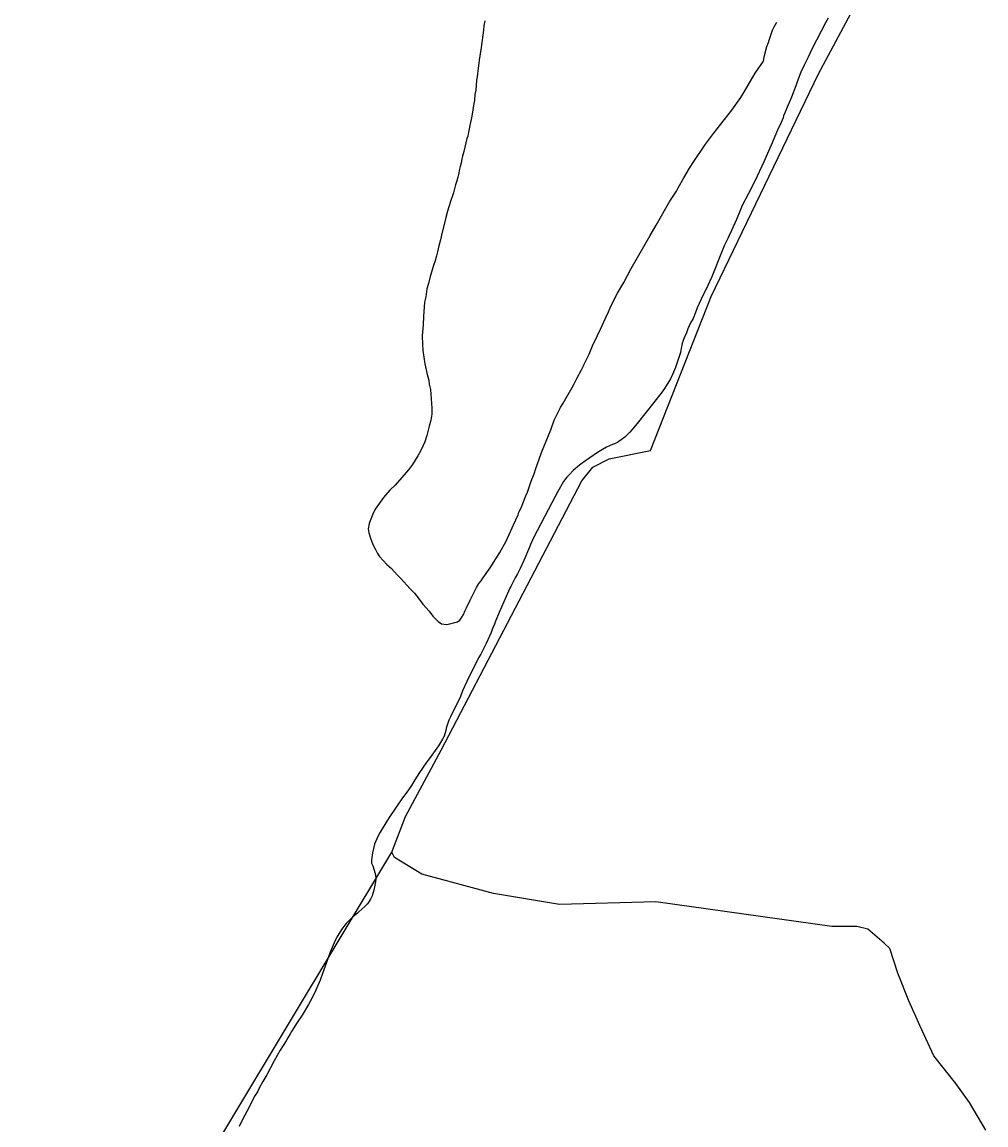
# Model space of a CAD drawing. Extents: x 3245246 to 3283090, y 806824 to 832173.
# Drawn here: x 3262803 to 3263900, y 814018 to 815273 of the extents above; entities that cross this region are included whole.
import ezdxf

# ---------------------------------------------------------------- set-up
doc = ezdxf.new("R2010")
doc.units = 0
doc.layers.add('V-SITE-VEGE', color=7, linetype='Continuous')
doc.layers.add('V-TOPO-SHOR', color=7, linetype='Continuous')

msp = doc.modelspace()

# ---------------------------------------------------------------- linework, layer by layer
at = {"layer": 'V-SITE-VEGE'}
for p, q in [((3263720.1, 815277.8), (3263717.3, 815272.6)), ((3263328.6, 815269.5), (3263328.2, 815264.2)), ((3263329.5, 815274.6), (3263328.6, 815269.5)), ((3263657.1, 815264.1), (3263658.8, 815267.8)), ((3263658.8, 815267.8), (3263661.8, 815273.3)), ((3263717.3, 815272.6), (3263702.2, 815243.2)), ((3263328.2, 815264.2), (3263325.6, 815244.5)), ((3263652.5, 815250.1), (3263653.2, 815252.9)), ((3263653.2, 815252.9), (3263654.8, 815257.1)), ((3263654.8, 815257.1), (3263657.1, 815264.1)), ((3263325.6, 815244.5), (3263323.3, 815229.9)), ((3263647.8, 815235.1), (3263650.6, 815245.7)), ((3263650.6, 815245.7), (3263652.5, 815250.1)), ((3263702.2, 815243.2), (3263699.4, 815237.5)), ((3263323.3, 815229.9), (3263323, 815226.4)), ((3263637.2, 815215.1), (3263646.7, 815228.8)), ((3263646.7, 815228.8), (3263647.8, 815235.1)), ((3263697.6, 815233.5), (3263692.9, 815224.4)), ((3263699.4, 815237.5), (3263697.6, 815233.5)), ((3263322.1, 815220.8), (3263320.9, 815211.1)), ((3263323, 815226.4), (3263322.1, 815220.8)), ((3263634.4, 815210.7), (3263637.2, 815215.1)), ((3263689.3, 815216.5), (3263684.9, 815205.4)), ((3263692.9, 815224.4), (3263689.3, 815216.5)), ((3263320.2, 815207.1), (3263319.3, 815196)), ((3263320.9, 815211.1), (3263320.2, 815207.1)), ((3263625.6, 815194.9), (3263634.4, 815210.7)), ((3263684.9, 815205.4), (3263683.4, 815200.7)), ((3263318.4, 815190.9), (3263317.7, 815184.2)), ((3263319.3, 815196), (3263318.4, 815190.9)), ((3263620.7, 815187.3), (3263625.6, 815194.9)), ((3263683.4, 815200.7), (3263678.5, 815187.7)), ((3263317, 815180.7), (3263314.9, 815166.1)), ((3263317.7, 815184.2), (3263317, 815180.7)), ((3263610.7, 815173.1), (3263620.7, 815187.3)), ((3263678.5, 815187.7), (3263673.6, 815176.6)), ((3263314.9, 815166.1), (3263314.2, 815162.6)), ((3263589.8, 815146.5), (3263610.7, 815173.1)), ((3263669.6, 815166.8), (3263668.9, 815164.3)), ((3263671.4, 815170.8), (3263669.6, 815166.8)), ((3263673.6, 815176.6), (3263671.4, 815170.8)), ((3263312.8, 815157.7), (3263310.9, 815148.2)), ((3263314.2, 815162.6), (3263312.8, 815157.7)), ((3263666.8, 815159.2), (3263662.6, 815150.4)), ((3263668.9, 815164.3), (3263666.8, 815159.2)), ((3263309.3, 815141), (3263305.6, 815126.2)), ((3263310.2, 815143.6), (3263309.3, 815141)), ((3263310.9, 815148.2), (3263310.2, 815143.6)), ((3263580.8, 815134.2), (3263589.8, 815146.5)), ((3263662.6, 815150.4), (3263655.4, 815133.2)), ((3263567.3, 815114.5), (3263580.8, 815134.2)), ((3263655.4, 815133.2), (3263646.9, 815114.1)), ((3263303.5, 815117.6), (3263302.6, 815112.9)), ((3263304.4, 815120.8), (3263303.5, 815117.6)), ((3263305.6, 815126.2), (3263304.4, 815120.8)), ((3263562.4, 815107), (3263567.3, 815114.5)), ((3263300.7, 815106), (3263299.8, 815099.9)), ((3263301.4, 815109), (3263300.7, 815106)), ((3263302.6, 815112.9), (3263301.4, 815109)), ((3263556.2, 815095.9), (3263562.4, 815107)), ((3263646.9, 815114.1), (3263636.7, 815092.1)), ((3263297.7, 815092.7), (3263296.3, 815088.1)), ((3263299.1, 815096.7), (3263297.7, 815092.7)), ((3263299.8, 815099.9), (3263299.1, 815096.7)), ((3263549.7, 815084.8), (3263556.2, 815095.9)), ((3263636.7, 815092.1), (3263629.6, 815078.1)), ((3263294, 815079.1), (3263290.5, 815069.1)), ((3263296.3, 815088.1), (3263294, 815079.1)), ((3263540.1, 815069.5), (3263547.6, 815080.8)), ((3263547.6, 815080.8), (3263549.7, 815084.8)), ((3263629.6, 815078.1), (3263622.3, 815064.7)), ((3263290.5, 815069.1), (3263287, 815058)), ((3263524.6, 815042.3), (3263540.1, 815069.5)), ((3263622.3, 815064.7), (3263615.8, 815048.8)), ((3263287, 815058), (3263285.4, 815051)), ((3263284, 815046.1), (3263281.2, 815034.3)), ((3263285.4, 815051), (3263284, 815046.1)), ((3263517.6, 815030.5), (3263524.6, 815042.3)), ((3263615.8, 815048.8), (3263610.3, 815036.1)), ((3263281.2, 815034.3), (3263279.3, 815025.5)), ((3263496.3, 814992.9), (3263517.6, 815030.5)), ((3263606, 815027.1), (3263601.9, 815018.6)), ((3263607.5, 815030.6), (3263606, 815027.1)), ((3263610.3, 815036.1), (3263607.5, 815030.6)), ((3263277.5, 815018.7), (3263275.9, 815012)), ((3263279.3, 815025.5), (3263277.5, 815018.7)), ((3263601.9, 815018.6), (3263598, 815009.3)), ((3263274.5, 815007.4), (3263272.8, 815000.6)), ((3263275.9, 815012), (3263274.5, 815007.4)), ((3263598, 815009.3), (3263589.6, 814987.3)), ((3263271.2, 814996.2), (3263267.3, 814983.9)), ((3263272.8, 815000.6), (3263271.2, 814996.2)), ((3263487.9, 814977.1), (3263496.3, 814992.9)), ((3263267.3, 814983.9), (3263265.4, 814975.8)), ((3263480.7, 814964.8), (3263487.9, 814977.1)), ((3263587.7, 814982.7), (3263583.5, 814973.7)), ((3263589.6, 814987.3), (3263587.7, 814982.7)), ((3263263.8, 814969.8), (3263262.4, 814960.5)), ((3263265.4, 814975.8), (3263263.8, 814969.8)), ((3263476.8, 814957.7), (3263480.7, 814964.8)), ((3263583.5, 814973.7), (3263575.7, 814958)), ((3263261, 814954.5), (3263259.8, 814938.2)), ((3263262.4, 814960.5), (3263261, 814954.5)), ((3263472.3, 814948.1), (3263476.8, 814957.7)), ((3263575.7, 814958), (3263571.2, 814948.1)), ((3263467, 814936.3), (3263470.5, 814943.5)), ((3263470.5, 814943.5), (3263472.3, 814948.1)), ((3263569.3, 814942.9), (3263566.5, 814936.1)), ((3263571.2, 814948.1), (3263569.3, 814942.9)), ((3263259.4, 814928.7), (3263258.4, 814916.4)), ((3263259.8, 814938.2), (3263259.4, 814928.7)), ((3263461.4, 814923.8), (3263467, 814936.3)), ((3263563.7, 814930.9), (3263560.7, 814924.4)), ((3263566.5, 814936.1), (3263563.7, 814930.9)), ((3263258.4, 814916.4), (3263258.6, 814906.5)), ((3263452.1, 814904.8), (3263457.7, 814916.6)), ((3263457.7, 814916.6), (3263461.4, 814923.8)), ((3263556.4, 814914), (3263554.3, 814907.9)), ((3263558.9, 814919.8), (3263556.4, 814914)), ((3263560.7, 814924.4), (3263558.9, 814919.8)), ((3263258.6, 814906.5), (3263259.1, 814899.7)), ((3263448.2, 814895.5), (3263452.1, 814904.8)), ((3263553.1, 814902.2), (3263552.6, 814900)), ((3263553.6, 814905.4), (3263553.1, 814902.2)), ((3263554.3, 814907.9), (3263553.6, 814905.4)), ((3263259.1, 814899.7), (3263261.4, 814884.2)), ((3263442.6, 814884.1), (3263448.2, 814895.5)), ((3263552.1, 814897.4), (3263546.5, 814880.3)), ((3263552.6, 814900), (3263552.1, 814897.4)), ((3263261.4, 814884.2), (3263264, 814872.1)), ((3263434.5, 814868.6), (3263439.6, 814877.4)), ((3263439.6, 814877.4), (3263441.9, 814882)), ((3263441.9, 814882), (3263442.6, 814884.1)), ((3263546.5, 814880.3), (3263543.2, 814872.1)), ((3263264, 814872.1), (3263265.8, 814865.9)), ((3263265.8, 814865.9), (3263266.5, 814861.2)), ((3263431.2, 814861.8), (3263434.5, 814868.6)), ((3263540.9, 814867.5), (3263536.1, 814859.4)), ((3263543.2, 814872.1), (3263540.9, 814867.5)), ((3263266.5, 814861.2), (3263267.9, 814855.2)), ((3263267.9, 814855.2), (3263269.5, 814833.8)), ((3263418.9, 814839.6), (3263428.9, 814857.4)), ((3263428.9, 814857.4), (3263431.2, 814861.8)), ((3263531.4, 814852.6), (3263522, 814840.5)), ((3263534.2, 814856.4), (3263531.4, 814852.6)), ((3263536.1, 814859.4), (3263534.2, 814856.4)), ((3263415.9, 814834.7), (3263418.9, 814839.6)), ((3263522, 814840.5), (3263503.1, 814816.5)), ((3263269.3, 814827.1), (3263268.1, 814820.4)), ((3263269.5, 814833.8), (3263269.3, 814827.1)), ((3263408.7, 814820.1), (3263411.5, 814826.4)), ((3263411.5, 814826.4), (3263415.9, 814834.7)), ((3263266.5, 814813.4), (3263263.7, 814803)), ((3263268.1, 814820.4), (3263266.5, 814813.4)), ((3263404.8, 814809.4), (3263408.7, 814820.1)), ((3263503.1, 814816.5), (3263497, 814809.4)), ((3263263.7, 814803), (3263261.2, 814795.8)), ((3263394.1, 814783.4), (3263404.8, 814809.4)), ((3263488.9, 814801.1), (3263486.4, 814799)), ((3263494.5, 814806.7), (3263488.9, 814801.1)), ((3263497, 814809.4), (3263494.5, 814806.7)), ((3263261.2, 814795.8), (3263256.7, 814785.8)), ((3263468.1, 814789.7), (3263463.6, 814787)), ((3263475, 814792.5), (3263468.1, 814789.7)), ((3263477.2, 814793.3), (3263475, 814792.5)), ((3263480.4, 814795), (3263477.2, 814793.3)), ((3263486.4, 814799), (3263480.4, 814795)), ((3263253.3, 814779.6), (3263247.2, 814770)), ((3263256.7, 814785.8), (3263253.3, 814779.6)), ((3263387.6, 814765.3), (3263391.5, 814776)), ((3263391.5, 814776), (3263394.1, 814783.4)), ((3263457.8, 814783.5), (3263440.3, 814771.5)), ((3263463.6, 814787), (3263457.8, 814783.5)), ((3263242.8, 814763.8), (3263235.4, 814755)), ((3263247.2, 814770), (3263242.8, 814763.8)), ((3263385.7, 814759.3), (3263387.6, 814765.3)), ((3263430.2, 814762.9), (3263425.8, 814758.5)), ((3263437.3, 814769.1), (3263430.2, 814762.9)), ((3263440.3, 814771.5), (3263437.3, 814769.1)), ((3263235.4, 814755), (3263227.5, 814746.4)), ((3263378.1, 814738.4), (3263382.5, 814751)), ((3263382.5, 814751), (3263385.7, 814759.3)), ((3263419.3, 814750.5), (3263412.6, 814739)), ((3263423, 814755.4), (3263419.3, 814750.5)), ((3263425.8, 814758.5), (3263423, 814755.4)), ((3263221.7, 814740.8), (3263214.5, 814732.2)), ((3263227.5, 814746.4), (3263221.7, 814740.8)), ((3263376.4, 814734.3), (3263378.1, 814738.4)), ((3263412.6, 814739), (3263405.7, 814726.2)), ((3263210.6, 814726.9), (3263205, 814718.8)), ((3263214.5, 814732.2), (3263210.6, 814726.9)), ((3263370.9, 814720.6), (3263376.4, 814734.3)), ((3263405.7, 814726.2), (3263385.2, 814686.4)), ((3263202.2, 814713.2), (3263199.9, 814707.7)), ((3263205, 814718.8), (3263202.2, 814713.2)), ((3263367.4, 814712.5), (3263368.5, 814715.7)), ((3263368.5, 814715.7), (3263370.9, 814720.6)), ((3263198.2, 814702.8), (3263197.1, 814696.5)), ((3263199.9, 814707.7), (3263198.2, 814702.8)), ((3263360.6, 814697.8), (3263362.3, 814701.1)), ((3263362.3, 814701.1), (3263367.4, 814712.5)), ((3263197.1, 814696.5), (3263197.5, 814692.1)), ((3263197.5, 814692.1), (3263199.9, 814684.9)), ((3263353.9, 814682.5), (3263360.6, 814697.8)), ((3263199.9, 814684.9), (3263202.6, 814678.2)), ((3263202.6, 814678.2), (3263205, 814674)), ((3263346.7, 814669.8), (3263353.9, 814682.5)), ((3263380.5, 814675.8), (3263374, 814660.7)), ((3263381.7, 814678.9), (3263380.5, 814675.8)), ((3263385.2, 814686.4), (3263381.7, 814678.9)), ((3263205, 814674), (3263207.7, 814668.4)), ((3263207.7, 814668.4), (3263209.8, 814665)), ((3263209.8, 814665), (3263218.2, 814656.1)), ((3263335.6, 814652.4), (3263346.7, 814669.8)), ((3263218.2, 814656.1), (3263223.5, 814651.3)), ((3263223.5, 814651.3), (3263230, 814644.3)), ((3263327.2, 814640.6), (3263335.6, 814652.4)), ((3263369.8, 814651.6), (3263366.7, 814645.4)), ((3263374, 814660.7), (3263369.8, 814651.6)), ((3263230, 814644.3), (3263233.7, 814640.6)), ((3263233.7, 814640.6), (3263244.6, 814628.3)), ((3263323, 814634.5), (3263325.4, 814637.5)), ((3263325.4, 814637.5), (3263327.2, 814640.6)), ((3263364, 814640.7), (3263361.4, 814635.5)), ((3263366.7, 814645.4), (3263364, 814640.7)), ((3263244.6, 814628.3), (3263249.5, 814623.4)), ((3263317.5, 814624.5), (3263320.3, 814629.9)), ((3263320.3, 814629.9), (3263323, 814634.5)), ((3263358.1, 814629), (3263354.1, 814619.7)), ((3263359.3, 814631.1), (3263358.1, 814629)), ((3263361.4, 814635.5), (3263359.3, 814631.1)), ((3263249.5, 814623.4), (3263255.1, 814616.5)), ((3263255.1, 814616.5), (3263259.2, 814610.9)), ((3263308.9, 814606.7), (3263313.1, 814615.5)), ((3263313.1, 814615.5), (3263315.8, 814620.8)), ((3263315.8, 814620.8), (3263317.5, 814624.5)), ((3263354.1, 814619.7), (3263345.8, 814601.3)), ((3263259.2, 814610.9), (3263266.2, 814602.8)), ((3263266.2, 814602.8), (3263270.4, 814597.4)), ((3263305.2, 814599), (3263307.3, 814603.7)), ((3263307.3, 814603.7), (3263308.9, 814606.7)), ((3263345.8, 814601.3), (3263341.8, 814591.7)), ((3263270.4, 814597.4), (3263276.6, 814591.2)), ((3263276.6, 814591.2), (3263280.3, 814588.6)), ((3263280.3, 814588.6), (3263285.9, 814587.7)), ((3263285.9, 814587.7), (3263289.8, 814588.4)), ((3263289.8, 814588.4), (3263295.4, 814590)), ((3263295.4, 814590), (3263298.4, 814590.7)), ((3263298.4, 814590.7), (3263301.2, 814592.8)), ((3263301.2, 814592.8), (3263303.5, 814596.2)), ((3263303.5, 814596.2), (3263305.2, 814599)), ((3263340.5, 814588), (3263338.2, 814583)), ((3263341.8, 814591.7), (3263340.5, 814588)), ((3263336.9, 814578.8), (3263331.3, 814566.1)), ((3263338.2, 814583), (3263336.9, 814578.8)), ((3263331.3, 814566.1), (3263325.1, 814553.8)), ((3263322.5, 814549.7), (3263309.1, 814522.9)), ((3263325.1, 814553.8), (3263322.5, 814549.7)), ((3263304.3, 814512.1), (3263301.8, 814505.7)), ((3263309.1, 814522.9), (3263304.3, 814512.1)), ((3263301.8, 814505.7), (3263294.3, 814490.2)), ((3263294.3, 814490.2), (3263291.4, 814484.7)), ((3263288.8, 814478.9), (3263285.8, 814469.9)), ((3263290.5, 814482.5), (3263288.8, 814478.9)), ((3263291.4, 814484.7), (3263290.5, 814482.5)), ((3263285.2, 814467.2), (3263283.3, 814460.7)), ((3263285.8, 814469.9), (3263285.2, 814467.2)), ((3263277.1, 814449.8), (3263269.5, 814439.1)), ((3263281.5, 814457.3), (3263277.1, 814449.8)), ((3263283.3, 814460.7), (3263281.5, 814457.3)), ((3263269.5, 814439.1), (3263262.8, 814430.4)), ((3263262.8, 814430.4), (3263255.3, 814419.3)), ((3263255.3, 814419.3), (3263250, 814411)), ((3263246.1, 814404.6), (3263240, 814395.6)), ((3263250, 814411), (3263246.1, 814404.6)), ((3263236, 814390.3), (3263221.4, 814369.4)), ((3263240, 814395.6), (3263236, 814390.3)), ((3263218, 814363.9), (3263210.7, 814351.5)), ((3263221.4, 814369.4), (3263218, 814363.9)), ((3263210.7, 814351.5), (3263208.3, 814347.2)), ((3263204.2, 814337.8), (3263202, 814327.7)), ((3263205.1, 814340.3), (3263204.2, 814337.8)), ((3263208.3, 814347.2), (3263205.1, 814340.3)), ((3263202, 814327.7), (3263201.1, 814322.7)), ((3263201.1, 814322.7), (3263200.8, 814319.4)), ((3263200.8, 814319.4), (3263200.8, 814316.3)), ((3263200.8, 814316.3), (3263202.1, 814313.2)), ((3263202.1, 814313.2), (3263203.9, 814308.2)), ((3263203.9, 814308.2), (3263205.2, 814302.8)), ((3263205.2, 814302.8), (3263205.7, 814298.2)), ((3263204.3, 814289.2), (3263203.3, 814285.4)), ((3263205.4, 814294.7), (3263204.3, 814289.2)), ((3263205.7, 814298.2), (3263205.4, 814294.7)), ((3263199.4, 814275.1), (3263196, 814270)), ((3263201.4, 814279.1), (3263199.4, 814275.1)), ((3263203.3, 814285.4), (3263201.4, 814279.1)), ((3263193.2, 814266.7), (3263186.4, 814260.6)), ((3263196, 814270), (3263193.2, 814266.7)), ((3263179.6, 814255), (3263171.7, 814247.3)), ((3263184.6, 814259.3), (3263179.6, 814255)), ((3263186.4, 814260.6), (3263184.6, 814259.3)), ((3263166.7, 814240.5), (3263161.4, 814231.8)), ((3263169.1, 814243.9), (3263166.7, 814240.5)), ((3263171.7, 814247.3), (3263169.1, 814243.9)), ((3263158.4, 814225.6), (3263153.8, 814214.9)), ((3263161.4, 814231.8), (3263158.4, 814225.6)), ((3263153.8, 814214.9), (3263149.4, 814203.2)), ((3263149.4, 814203.2), (3263145.1, 814190.5)), ((3263145.1, 814190.5), (3263142.3, 814182.8)), ((3263142.3, 814182.8), (3263137.4, 814171.6)), ((3263133.5, 814163.7), (3263129.1, 814155.3)), ((3263137.4, 814171.6), (3263133.5, 814163.7)), ((3263129.1, 814155.3), (3263122, 814143.3)), ((3263122, 814143.3), (3263116, 814134.6)), ((3263109.8, 814124.6), (3263108.1, 814121.7)), ((3263116, 814134.6), (3263109.8, 814124.6)), ((3263103.6, 814114.1), (3263096.9, 814103.2)), ((3263105.7, 814117.2), (3263103.6, 814114.1)), ((3263108.1, 814121.7), (3263105.7, 814117.2)), ((3263096.9, 814103.2), (3263090.1, 814091.3)), ((3263090.1, 814091.3), (3263081.5, 814075.1)), ((3263081.5, 814075.1), (3263077.2, 814067.8)), ((3263072.9, 814060.1), (3263070.9, 814056)), ((3263077.2, 814067.8), (3263072.9, 814060.1)), ((3263068.1, 814051.2), (3263064.7, 814044.9)), ((3263070.9, 814056), (3263068.1, 814051.2)), ((3263061.5, 814038.4), (3263058.7, 814033.5)), ((3263064.7, 814044.9), (3263061.5, 814038.4)), ((3263054.3, 814025), (3263050, 814016.3)), ((3263058.7, 814033.5), (3263054.3, 814025))]:
    msp.add_line(p, q, dxfattribs=at)
at = {"layer": 'V-TOPO-SHOR'}
for points in [[(3263899.7, 814012.3), (3263881, 814043.6), (3263865.3, 814065.5), (3263840.3, 814096.8), (3263824.7, 814131.3), (3263812.1, 814159.5), (3263799.6, 814190.8), (3263790.3, 814218.9), (3263784, 814225.2), (3263765.2, 814240.9), (3263752.7, 814244), (3263724.5, 814244), (3263524.2, 814272.3), (3263414.6, 814269.2), (3263339.5, 814281.7), (3263258.1, 814303.7), (3263226.8, 814322.5), (3263223.7, 814328.8), (3263239.4, 814369.4), (3263280.1, 814444.6), (3263439.9, 814751.3), (3263452.4, 814766.9), (3263471.2, 814776.3), (3263518.2, 814785.7), (3263587.1, 814960.9), (3263709.3, 815214.4), (3263831.5, 815442.9)], [(3262828, 813432.2), (3262803.2, 813628.5), (3263223.7, 814328.8)]]:
    msp.add_lwpolyline(points, dxfattribs=at)

doc.saveas('drawing.dxf')
